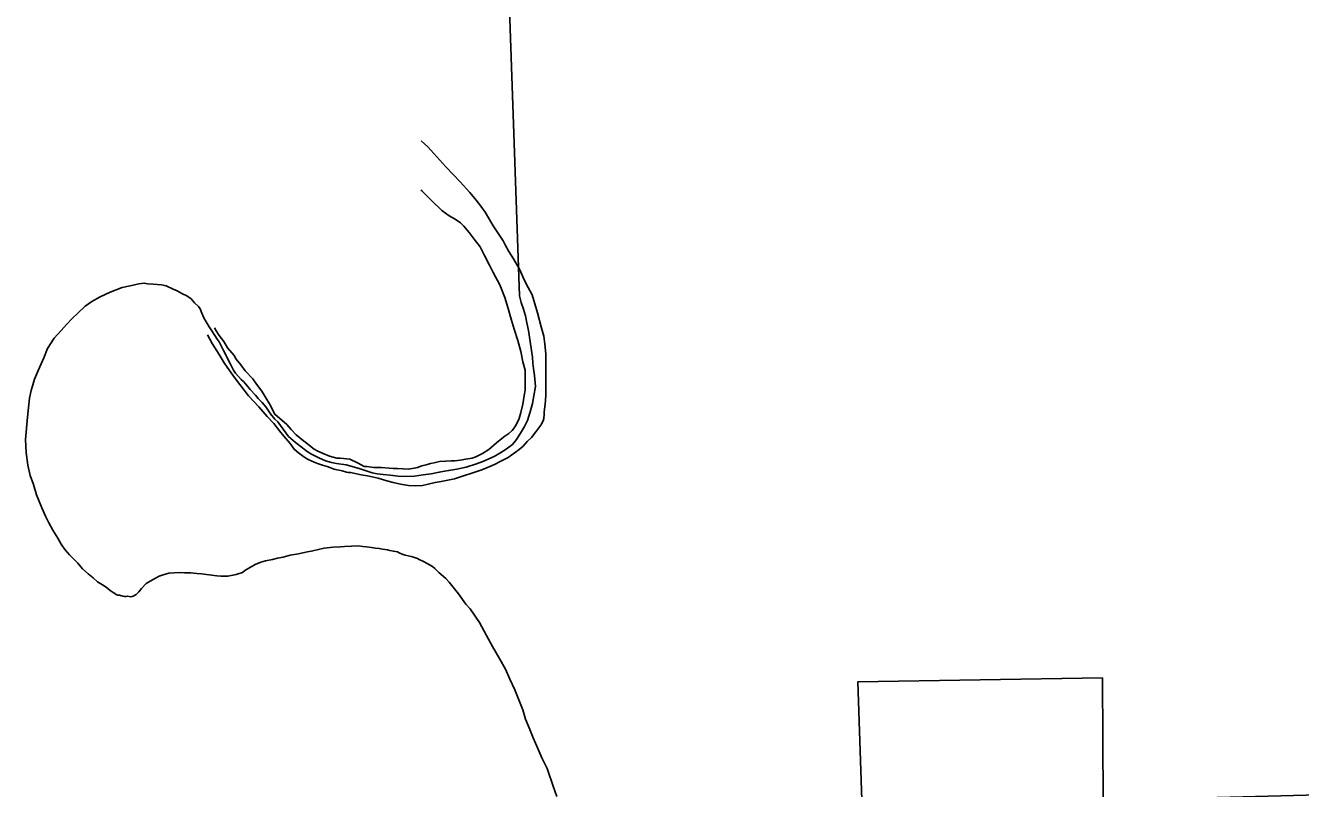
# Model space of a CAD drawing. Extents: x -939622 to -934222, y 1383701 to 1385301.
# Drawn here: x -936057.73 to -936037.1, y 1384239.43 to 1384251.78 of the extents above; entities that cross this region are included whole.
import ezdxf

# ---------------------------------------------------------------- set-up
doc = ezdxf.new("R2010")
doc.units = 0
for name, color, linetype in [('Level 2', 7, 'Continuous'), ('Level 7', 7, 'Continuous'), ('Level 9', 7, 'Continuous')]:
    doc.layers.add(name, color=color, linetype=linetype)

msp = doc.modelspace()

# ---------------------------------------------------------------- linework, layer by layer
at = {"layer": 'Level 2'}
for points in [[(-936052.542, 1384244.666), (-936052.335, 1384244.609), (-936052.218, 1384244.571), (-936052.121, 1384244.537), (-936052.04, 1384244.523), (-936051.944, 1384244.51), (-936051.832, 1384244.499), (-936051.703, 1384244.486), (-936051.589, 1384244.479), (-936051.436, 1384244.484), (-936051.298, 1384244.505), (-936051.167, 1384244.525), (-936051.038, 1384244.548), (-936050.951, 1384244.564), (-936050.885, 1384244.577), (-936050.751, 1384244.601), (-936050.601, 1384244.633), (-936050.434, 1384244.684), (-936050.33, 1384244.725), (-936050.148, 1384244.806), (-936050.056, 1384244.855), (-936049.955, 1384244.92), (-936049.913, 1384244.954), (-936049.854, 1384245), (-936049.786, 1384245.079), (-936049.722, 1384245.179), (-936049.66, 1384245.289), (-936049.611, 1384245.386), (-936049.565, 1384245.528), (-936049.528, 1384245.661), (-936049.506, 1384245.785), (-936049.482, 1384245.938), (-936049.496, 1384246.116), (-936049.513, 1384246.227), (-936049.523, 1384246.314), (-936049.528, 1384246.41), (-936049.542, 1384246.521), (-936049.565, 1384246.665), (-936049.595, 1384246.842), (-936049.618, 1384246.968), (-936049.644, 1384247.082), (-936049.675, 1384247.19), (-936049.71, 1384247.298), (-936049.726, 1384247.361), (-936049.736, 1384247.406), (-936049.899, 1384252.04)], [(-936052.542, 1384244.666), (-936052.335, 1384244.609), (-936052.218, 1384244.571), (-936052.121, 1384244.537), (-936052.04, 1384244.523), (-936051.944, 1384244.51), (-936051.832, 1384244.499), (-936051.703, 1384244.486), (-936051.589, 1384244.479), (-936051.436, 1384244.484), (-936051.298, 1384244.505), (-936051.167, 1384244.525), (-936051.038, 1384244.548), (-936050.951, 1384244.564), (-936050.885, 1384244.577), (-936050.751, 1384244.601), (-936050.601, 1384244.633), (-936050.434, 1384244.684), (-936050.33, 1384244.725), (-936050.148, 1384244.806), (-936050.056, 1384244.855), (-936049.955, 1384244.92), (-936049.913, 1384244.954), (-936049.854, 1384245), (-936049.786, 1384245.079), (-936049.722, 1384245.179), (-936049.66, 1384245.289), (-936049.611, 1384245.386), (-936049.565, 1384245.528), (-936049.528, 1384245.661), (-936049.506, 1384245.785), (-936049.482, 1384245.938), (-936049.496, 1384246.116), (-936049.513, 1384246.227), (-936049.523, 1384246.314), (-936049.528, 1384246.41), (-936049.542, 1384246.521), (-936049.565, 1384246.665), (-936049.595, 1384246.842), (-936049.618, 1384246.968), (-936049.644, 1384247.082), (-936049.675, 1384247.19), (-936049.71, 1384247.298), (-936049.726, 1384247.361), (-936049.736, 1384247.406), (-936049.899, 1384252.04)], [(-936052.542, 1384244.666), (-936052.701, 1384244.691), (-936052.779, 1384244.706), (-936052.876, 1384244.735), (-936052.927, 1384244.755), (-936052.984, 1384244.782), (-936053.042, 1384244.808), (-936053.105, 1384244.841), (-936053.141, 1384244.862), (-936053.199, 1384244.903), (-936053.25, 1384244.945), (-936053.365, 1384245.028), (-936053.477, 1384245.126), (-936053.566, 1384245.248), (-936053.648, 1384245.362), (-936053.699, 1384245.41), (-936053.769, 1384245.493), (-936053.842, 1384245.607), (-936053.903, 1384245.675), (-936053.967, 1384245.741), (-936054.013, 1384245.798), (-936054.098, 1384245.887), (-936054.167, 1384245.973), (-936054.204, 1384246.015), (-936054.243, 1384246.051), (-936054.334, 1384246.152), (-936054.368, 1384246.2), (-936054.417, 1384246.296), (-936054.527, 1384246.517), (-936054.601, 1384246.661), (-936054.634, 1384246.7), (-936054.719, 1384246.837), (-936054.759, 1384246.903), (-936054.811, 1384246.981), (-936054.848, 1384247.05), (-936054.881, 1384247.122), (-936054.909, 1384247.191), (-936054.934, 1384247.229), (-936055, 1384247.292), (-936055.055, 1384247.355), (-936055.124, 1384247.405), (-936055.203, 1384247.443), (-936055.278, 1384247.482), (-936055.345, 1384247.511), (-936055.456, 1384247.567), (-936055.532, 1384247.581), (-936055.667, 1384247.595), (-936055.76, 1384247.6), (-936055.814, 1384247.606), (-936055.898, 1384247.599), (-936056.039, 1384247.567), (-936056.168, 1384247.539), (-936056.366, 1384247.462), (-936056.524, 1384247.388), (-936056.659, 1384247.314), (-936056.769, 1384247.238), (-936056.885, 1384247.123), (-936056.981, 1384247.035), (-936057.07, 1384246.94), (-936057.159, 1384246.84), (-936057.272, 1384246.716), (-936057.376, 1384246.549), (-936057.44, 1384246.401), (-936057.526, 1384246.205), (-936057.587, 1384246.054), (-936057.643, 1384245.873), (-936057.669, 1384245.749), (-936057.688, 1384245.598), (-936057.702, 1384245.442), (-936057.734, 1384245.081), (-936057.726, 1384244.867), (-936057.697, 1384244.663), (-936057.657, 1384244.498), (-936057.607, 1384244.348), (-936057.554, 1384244.183), (-936057.521, 1384244.09), (-936057.471, 1384243.97), (-936057.41, 1384243.838), (-936057.361, 1384243.742), (-936057.294, 1384243.611), (-936057.211, 1384243.479), (-936057.159, 1384243.386), (-936057.098, 1384243.297), (-936057.022, 1384243.213), (-936056.956, 1384243.145), (-936056.889, 1384243.076), (-936056.837, 1384243.017), (-936056.81, 1384242.984), (-936056.722, 1384242.906), (-936056.64, 1384242.838), (-936056.568, 1384242.776), (-936056.486, 1384242.725), (-936056.426, 1384242.687), (-936056.362, 1384242.636), (-936056.314, 1384242.604), (-936056.256, 1384242.565), (-936056.238, 1384242.559), (-936056.211, 1384242.557), (-936056.16, 1384242.545), (-936056.13, 1384242.536), (-936056.106, 1384242.537)], [(-936052.542, 1384244.666), (-936052.701, 1384244.691), (-936052.779, 1384244.706), (-936052.876, 1384244.735), (-936052.927, 1384244.755), (-936052.984, 1384244.782), (-936053.042, 1384244.808), (-936053.105, 1384244.841), (-936053.141, 1384244.862), (-936053.199, 1384244.903), (-936053.25, 1384244.945), (-936053.365, 1384245.028), (-936053.477, 1384245.126), (-936053.566, 1384245.248), (-936053.648, 1384245.362), (-936053.699, 1384245.41), (-936053.769, 1384245.493), (-936053.842, 1384245.607), (-936053.903, 1384245.675), (-936053.967, 1384245.741), (-936054.013, 1384245.798), (-936054.098, 1384245.887), (-936054.167, 1384245.973), (-936054.204, 1384246.015), (-936054.243, 1384246.051), (-936054.334, 1384246.152), (-936054.368, 1384246.2), (-936054.417, 1384246.296), (-936054.527, 1384246.517), (-936054.601, 1384246.661), (-936054.634, 1384246.7), (-936054.719, 1384246.837), (-936054.721, 1384246.841)], [(-936049.584, 1384240.413), (-936049.643, 1384240.55), (-936049.687, 1384240.703), (-936049.815, 1384241.026), (-936049.893, 1384241.202), (-936049.965, 1384241.363), (-936050.057, 1384241.521), (-936050.175, 1384241.73), (-936050.273, 1384241.906), (-936050.385, 1384242.115), (-936050.535, 1384242.338), (-936050.608, 1384242.415), (-936050.725, 1384242.582), (-936050.878, 1384242.769), (-936050.93, 1384242.829), (-936051.043, 1384242.926), (-936051.107, 1384242.988), (-936051.146, 1384243.024), (-936051.234, 1384243.073), (-936051.294, 1384243.103), (-936051.361, 1384243.135), (-936051.391, 1384243.152), (-936051.455, 1384243.175), (-936051.491, 1384243.187), (-936051.587, 1384243.209), (-936051.638, 1384243.224), (-936051.684, 1384243.244), (-936051.711, 1384243.259), (-936051.78, 1384243.269), (-936051.84, 1384243.284), (-936051.874, 1384243.292), (-936051.955, 1384243.306), (-936052.012, 1384243.317), (-936052.069, 1384243.322), (-936052.132, 1384243.33), (-936052.216, 1384243.341), (-936052.274, 1384243.349), (-936052.346, 1384243.36), (-936052.457, 1384243.352)], [(-936056.106, 1384242.537), (-936056.085, 1384242.543), (-936056.028, 1384242.534), (-936055.989, 1384242.541), (-936055.944, 1384242.571), (-936055.902, 1384242.611), (-936055.855, 1384242.668), (-936055.78, 1384242.747), (-936055.717, 1384242.787), (-936055.631, 1384242.836), (-936055.571, 1384242.864), (-936055.508, 1384242.888), (-936055.415, 1384242.913), (-936055.241, 1384242.927), (-936055.163, 1384242.922), (-936055.058, 1384242.92), (-936054.961, 1384242.909), (-936054.883, 1384242.904), (-936054.76, 1384242.887), (-936054.637, 1384242.87), (-936054.573, 1384242.865), (-936054.462, 1384242.869), (-936054.378, 1384242.882), (-936054.327, 1384242.891), (-936054.291, 1384242.904), (-936054.22, 1384242.928), (-936054.184, 1384242.956), (-936054.121, 1384242.996), (-936054.019, 1384243.057), (-936053.927, 1384243.091), (-936053.852, 1384243.113), (-936053.738, 1384243.138), (-936053.654, 1384243.157), (-936053.564, 1384243.176), (-936053.45, 1384243.207), (-936053.318, 1384243.229), (-936053.195, 1384243.254), (-936053.084, 1384243.274), (-936052.901, 1384243.321), (-936052.754, 1384243.337), (-936052.637, 1384243.341), (-936052.571, 1384243.348), (-936052.457, 1384243.352)], [(-936049.137, 1384239.3), (-936049.188, 1384239.453), (-936049.291, 1384239.752), (-936049.378, 1384239.925), (-936049.44, 1384240.078), (-936049.518, 1384240.251), (-936049.584, 1384240.413)]]:
    msp.add_lwpolyline(points, dxfattribs=at)
at = {"layer": 'Level 7'}
msp.add_lwpolyline([(-936032.43, 1384232.128), (-936032.444, 1384234.757), (-936036.312, 1384234.663), (-936036.333, 1384237.345), (-936040.285, 1384237.254), (-936044.126, 1384237.17), (-936044.263, 1384241.154), (-936040.304, 1384241.219), (-936040.294, 1384239.235), (-936036.391, 1384239.339), (-936036.489, 1384243.394), (-936034.519, 1384243.447), (-936034.544, 1384245.313), (-936032.471, 1384245.347)], dxfattribs=at)
at = {"layer": 'Level 9'}
for points in [[(-936051.329, 1384249.912), (-936051.223, 1384249.816), (-936051.076, 1384249.656), (-936050.933, 1384249.493), (-936050.808, 1384249.363), (-936050.698, 1384249.25), (-936050.545, 1384249.078), (-936050.441, 1384248.95), (-936050.365, 1384248.855), (-936050.297, 1384248.757), (-936050.239, 1384248.665), (-936050.165, 1384248.539), (-936050.081, 1384248.405), (-936050.002, 1384248.292), (-936049.968, 1384248.227), (-936049.909, 1384248.122), (-936049.835, 1384248), (-936049.739, 1384247.836), (-936049.658, 1384247.651), (-936049.6, 1384247.54), (-936049.535, 1384247.418), (-936049.488, 1384247.274), (-936049.446, 1384247.131), (-936049.386, 1384246.9), (-936049.347, 1384246.75), (-936049.327, 1384246.621), (-936049.313, 1384246.465), (-936049.311, 1384246.14), (-936049.311, 1384245.995), (-936049.313, 1384245.893), (-936049.314, 1384245.803), (-936049.319, 1384245.709), (-936049.321, 1384245.658), (-936049.337, 1384245.52), (-936049.339, 1384245.489), (-936049.344, 1384245.42), (-936049.356, 1384245.378), (-936049.391, 1384245.308), (-936049.473, 1384245.204), (-936049.547, 1384245.113), (-936049.612, 1384245.046), (-936049.679, 1384244.973), (-936049.745, 1384244.917), (-936049.92, 1384244.788), (-936050.042, 1384244.729), (-936050.146, 1384244.676), (-936050.22, 1384244.642), (-936050.346, 1384244.589), (-936050.543, 1384244.523), (-936050.614, 1384244.5), (-936050.644, 1384244.488), (-936050.793, 1384244.44), (-936051.009, 1384244.398), (-936051.104, 1384244.381), (-936051.215, 1384244.356), (-936051.308, 1384244.336), (-936051.419, 1384244.328), (-936051.536, 1384244.335), (-936051.665, 1384244.357), (-936051.783, 1384244.38), (-936051.885, 1384244.408), (-936052.027, 1384244.451), (-936052.123, 1384244.474), (-936052.201, 1384244.49), (-936052.301, 1384244.504), (-936052.427, 1384244.535), (-936052.466, 1384244.543), (-936052.51, 1384244.546)], [(-936052.485, 1384244.76), (-936052.349, 1384244.696), (-936052.252, 1384244.643), (-936052.204, 1384244.641), (-936052.102, 1384244.627), (-936052.057, 1384244.628), (-936051.97, 1384244.626), (-936051.846, 1384244.616), (-936051.786, 1384244.611), (-936051.711, 1384244.609), (-936051.624, 1384244.602), (-936051.531, 1384244.6), (-936051.51, 1384244.604), (-936051.444, 1384244.614), (-936051.387, 1384244.627), (-936051.319, 1384244.652), (-936051.25, 1384244.668), (-936051.181, 1384244.69), (-936051.119, 1384244.703), (-936051.032, 1384244.72), (-936050.933, 1384244.727), (-936050.843, 1384244.732), (-936050.783, 1384244.735), (-936050.699, 1384244.746), (-936050.609, 1384244.762), (-936050.505, 1384244.779), (-936050.445, 1384244.798), (-936050.338, 1384244.851), (-936050.237, 1384244.916), (-936050.112, 1384245.023), (-936050.023, 1384245.096), (-936049.976, 1384245.13), (-936049.911, 1384245.176), (-936049.857, 1384245.222), (-936049.837, 1384245.253), (-936049.793, 1384245.317), (-936049.746, 1384245.417), (-936049.715, 1384245.514), (-936049.687, 1384245.649), (-936049.665, 1384245.788), (-936049.649, 1384245.876), (-936049.645, 1384246.044), (-936049.648, 1384246.198), (-936049.686, 1384246.338), (-936049.718, 1384246.503), (-936049.766, 1384246.68), (-936049.826, 1384246.863), (-936049.871, 1384247.028), (-936049.924, 1384247.201), (-936049.978, 1384247.378), (-936050.057, 1384247.584), (-936050.165, 1384247.784), (-936050.224, 1384247.901), (-936050.307, 1384248.056), (-936050.378, 1384248.199), (-936050.47, 1384248.321), (-936050.556, 1384248.431), (-936050.639, 1384248.529), (-936050.693, 1384248.585), (-936050.781, 1384248.644), (-936050.875, 1384248.697), (-936050.997, 1384248.785), (-936051.155, 1384248.939), (-936051.25, 1384249.034), (-936051.317, 1384249.105), (-936051.329, 1384249.117)], [(-936052.485, 1384244.76), (-936052.642, 1384244.776), (-936052.696, 1384244.779), (-936052.813, 1384244.811), (-936052.916, 1384244.852), (-936053.003, 1384244.89), (-936053.064, 1384244.922), (-936053.139, 1384244.979), (-936053.197, 1384245.029), (-936053.236, 1384245.059), (-936053.354, 1384245.154), (-936053.436, 1384245.238), (-936053.506, 1384245.321), (-936053.697, 1384245.488), (-936053.786, 1384245.658), (-936053.844, 1384245.754), (-936053.911, 1384245.862), (-936053.993, 1384245.972), (-936054.057, 1384246.059), (-936054.179, 1384246.19), (-936054.249, 1384246.286), (-936054.322, 1384246.381), (-936054.358, 1384246.438), (-936054.464, 1384246.56), (-936054.526, 1384246.662), (-936054.602, 1384246.76), (-936054.647, 1384246.835), (-936054.675, 1384246.886)], [(-936054.79, 1384246.774), (-936054.712, 1384246.633), (-936054.602, 1384246.454), (-936054.519, 1384246.322), (-936054.434, 1384246.196), (-936054.349, 1384246.083), (-936054.264, 1384245.97), (-936054.197, 1384245.877), (-936054.127, 1384245.787), (-936053.96, 1384245.606), (-936053.823, 1384245.45), (-936053.714, 1384245.337), (-936053.622, 1384245.218), (-936053.553, 1384245.131), (-936053.452, 1384245.012), (-936053.388, 1384244.922), (-936053.316, 1384244.86), (-936053.231, 1384244.8), (-936053.161, 1384244.756), (-936053.062, 1384244.709), (-936053.01, 1384244.688), (-936052.926, 1384244.665), (-936052.854, 1384244.639), (-936052.739, 1384244.601), (-936052.694, 1384244.589), (-936052.655, 1384244.581), (-936052.61, 1384244.572), (-936052.54, 1384244.552), (-936052.51, 1384244.546)]]:
    msp.add_lwpolyline(points, dxfattribs=at)

doc.saveas('drawing.dxf')
